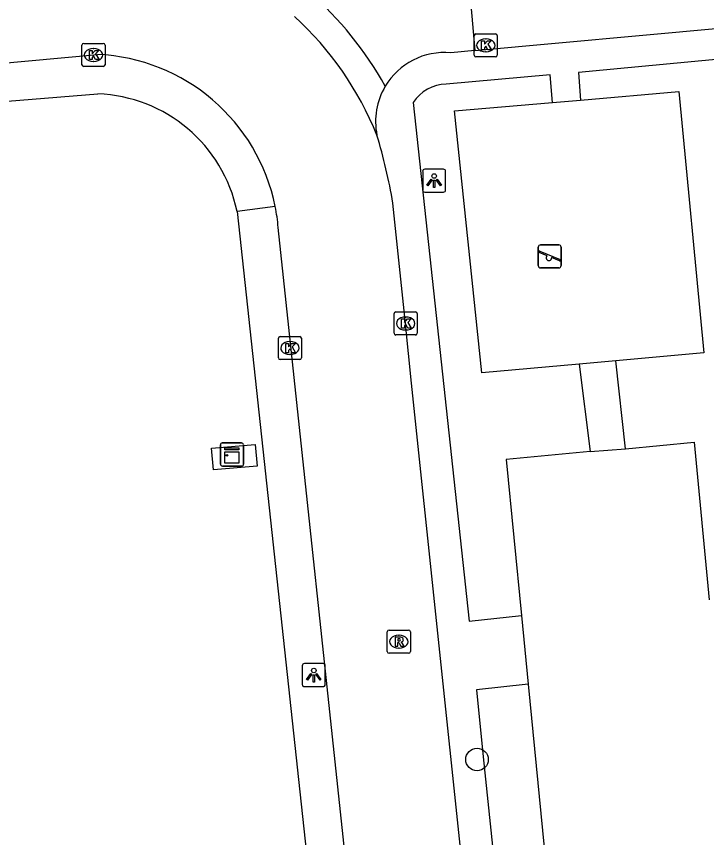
# Model space of a CAD drawing. Extents: x 158474 to 159560, y 388525 to 389605.
# Drawn here: x 159328.63 to 159358.58, y 389356.98 to 389392.59 of the extents above; entities that cross this region are included whole.
import ezdxf

# ---------------------------------------------------------------- set-up
doc = ezdxf.new("R2010")
doc.units = 0
for name, color, linetype in [('IMGEO_Boom', 7, 'Continuous'), ('IMGEO_Groenvoorziening', 7, 'Continuous'), ('IMGEO_Kast', 7, 'Continuous'), ('IMGEO_Kolk', 7, 'Continuous'), ('IMGEO_Lage_trafo', 7, 'Continuous'), ('IMGEO_Lichtpunt', 7, 'Continuous'), ('IMGEO_Rijbaan_lokaal_open', 7, 'Continuous'), ('IMGEO_Rioolput', 7, 'Continuous'), ('IMGEO_Speelvoorziening', 7, 'Continuous'), ('IMGEO_Voetpad_open', 7, 'Continuous')]:
    doc.layers.add(name, color=color, linetype=linetype)

msp = doc.modelspace()

# ---------------------------------------------------------------- linework, layer by layer
at = {"layer": 'IMGEO_Boom'}
msp.add_circle((159348.618, 389360.368), 0.489, dxfattribs=at)
at = {"layer": 'IMGEO_Groenvoorziening'}
for points in [[(159353.111, 389388.962), (159357.368, 389389.33), (159358.464, 389377.999), (159354.637, 389377.655)], [(159353.056, 389377.513), (159348.822, 389377.133), (159347.641, 389388.489), (159351.889, 389388.856)], [(159355.062, 389373.84), (159358.037, 389374.13), (159358.691, 389367.295)], [(159353.52, 389373.722), (159349.883, 389373.372), (159350.543, 389366.613)], [(159350.833, 389363.641), (159351.727, 389354.483), (159351.914, 389352.571), (159352.599, 389352.639), (159360.024, 389353.372), (159358.979, 389364.292)]]:
    msp.add_lwpolyline(points, dxfattribs=at)
at = {"layer": 'IMGEO_Kast'}
for p, q in [((159337.486, 389373.169), (159337.486, 389374.01)), ((159337.486, 389374.01), (159337.486, 389373.169)), ((159337.561, 389374.094), (159338.402, 389374.094)), ((159338.402, 389374.094), (159337.561, 389374.094)), ((159338.486, 389374.019), (159338.486, 389373.178)), ((159338.486, 389373.178), (159338.486, 389374.019)), ((159338.411, 389373.094), (159337.57, 389373.094)), ((159337.57, 389373.094), (159338.411, 389373.094))]:
    msp.add_line(p, q, dxfattribs=at)
for points in [[(159337.681, 389373.884), (159338.281, 389373.884), (159338.281, 389373.799), (159337.681, 389373.799), (159337.681, 389373.884)], [(159337.681, 389373.709), (159338.281, 389373.709), (159338.281, 389373.22), (159337.681, 389373.22), (159337.681, 389373.709)]]:
    msp.add_lwpolyline(points, dxfattribs=at)
msp.add_circle((159337.765, 389373.558), 0.0377, dxfattribs=at)
for centre, start, end in [((159337.564, 389374.016), 92.4484, 184.2845), ((159337.564, 389374.016), 92.4484, 184.2845), ((159338.408, 389374.016), 2.4484, 94.2845), ((159338.408, 389374.016), 2.4484, 94.2845), ((159337.564, 389373.172), 182.4484, 274.2845), ((159337.564, 389373.172), 182.4484, 274.2845), ((159338.408, 389373.172), 272.4484, 4.2845), ((159338.408, 389373.172), 272.4484, 4.2845)]:
    msp.add_arc(centre, 0.0779, start, end, dxfattribs=at)
at = {"layer": 'IMGEO_Kolk'}
for p, q in [((159348.572, 389391.831), (159349.424, 389391.831)), ((159331.553, 389391.415), (159332.405, 389391.415)), ((159348.497, 389390.905), (159348.497, 389391.757)), ((159348.985, 389391.611), (159349.01, 389391.611)), ((159349.498, 389391.757), (159349.498, 389390.905)), ((159331.478, 389390.489), (159331.478, 389391.341)), ((159331.966, 389391.195), (159331.991, 389391.195)), ((159332.479, 389391.341), (159332.479, 389390.489)), ((159349.008, 389391.051), (159348.983, 389391.051)), ((159349.424, 389390.831), (159348.572, 389390.831)), ((159332.405, 389390.415), (159331.553, 389390.415)), ((159331.989, 389390.635), (159331.964, 389390.635)), ((159345.021, 389378.848), (159345.021, 389379.7)), ((159345.096, 389379.774), (159345.948, 389379.774)), ((159346.022, 389379.7), (159346.022, 389378.848)), ((159345.509, 389379.554), (159345.534, 389379.554)), ((159345.532, 389378.994), (159345.507, 389378.994)), ((159340.001, 389377.782), (159340.001, 389378.634)), ((159340.076, 389378.708), (159340.928, 389378.708)), ((159341.002, 389378.634), (159341.002, 389377.782)), ((159345.948, 389378.774), (159345.096, 389378.774)), ((159340.489, 389378.488), (159340.514, 389378.488)), ((159340.512, 389377.928), (159340.487, 389377.928)), ((159340.928, 389377.708), (159340.076, 389377.708))]:
    msp.add_line(p, q, dxfattribs=at)
for points in [[(159348.572, 389391.831), (159349.424, 389391.831)], [(159331.553, 389391.415), (159332.405, 389391.415)], [(159348.497, 389390.905), (159348.497, 389391.757)], [(159348.818, 389391.531), (159348.941, 389391.531), (159348.941, 389391.38), (159349.071, 389391.531), (159349.235, 389391.531), (159349.089, 389391.38), (159349.242, 389391.131), (159349.09, 389391.131), (159349.005, 389391.295), (159348.941, 389391.228), (159348.941, 389391.131), (159348.818, 389391.131), (159348.818, 389391.531)], [(159349.498, 389391.757), (159349.498, 389390.905)], [(159331.478, 389390.489), (159331.478, 389391.341)], [(159331.799, 389391.115), (159331.922, 389391.115), (159331.922, 389390.964), (159332.052, 389391.115), (159332.216, 389391.115), (159332.07, 389390.964), (159332.223, 389390.715), (159332.071, 389390.715), (159331.986, 389390.879), (159331.922, 389390.812), (159331.922, 389390.715), (159331.799, 389390.715), (159331.799, 389391.115)], [(159332.479, 389391.341), (159332.479, 389390.489)], [(159349.424, 389390.831), (159348.572, 389390.831)], [(159332.405, 389390.415), (159331.553, 389390.415)], [(159345.021, 389378.848), (159345.021, 389379.7)], [(159345.096, 389379.774), (159345.948, 389379.774)], [(159346.022, 389379.7), (159346.022, 389378.848)], [(159345.342, 389379.474), (159345.465, 389379.474), (159345.465, 389379.323), (159345.595, 389379.474), (159345.759, 389379.474), (159345.613, 389379.323), (159345.766, 389379.074), (159345.614, 389379.074), (159345.529, 389379.238), (159345.465, 389379.171), (159345.465, 389379.074), (159345.342, 389379.074), (159345.342, 389379.474)], [(159340.001, 389377.782), (159340.001, 389378.634)], [(159340.076, 389378.708), (159340.928, 389378.708)], [(159341.002, 389378.634), (159341.002, 389377.782)], [(159345.948, 389378.774), (159345.096, 389378.774)], [(159340.322, 389378.408), (159340.445, 389378.408), (159340.445, 389378.257), (159340.575, 389378.408), (159340.739, 389378.408), (159340.593, 389378.257), (159340.746, 389378.008), (159340.594, 389378.008), (159340.509, 389378.172), (159340.445, 389378.105), (159340.445, 389378.008), (159340.322, 389378.008), (159340.322, 389378.408)], [(159340.928, 389377.708), (159340.076, 389377.708)]]:
    msp.add_lwpolyline(points, dxfattribs=at)
for centre, start, end in [((159348.574, 389391.755), 91.552, 178.448), ((159348.574, 389391.755), 91.552, 178.448), ((159349.422, 389391.755), 1.552, 88.448), ((159349.422, 389391.755), 1.552, 88.448), ((159331.555, 389391.339), 91.552, 178.448), ((159331.555, 389391.339), 91.552, 178.448), ((159332.403, 389391.339), 1.552, 88.448), ((159332.403, 389391.339), 1.552, 88.448), ((159348.574, 389390.907), 181.552, 268.448), ((159348.574, 389390.907), 181.552, 268.448), ((159349.422, 389390.907), 271.552, 358.448), ((159349.422, 389390.907), 271.552, 358.448), ((159331.555, 389390.491), 181.552, 268.448), ((159331.555, 389390.491), 181.552, 268.448), ((159332.403, 389390.491), 271.552, 358.448), ((159332.403, 389390.491), 271.552, 358.448), ((159345.098, 389379.698), 91.552, 178.448), ((159345.098, 389379.698), 91.552, 178.448), ((159345.946, 389379.698), 1.552, 88.448), ((159345.946, 389379.698), 1.552, 88.448), ((159340.078, 389378.632), 91.552, 178.448), ((159340.078, 389378.632), 91.552, 178.448), ((159340.926, 389378.632), 1.552, 88.448), ((159340.926, 389378.632), 1.552, 88.448), ((159345.098, 389378.85), 181.552, 268.448), ((159345.098, 389378.85), 181.552, 268.448), ((159345.946, 389378.85), 271.552, 358.448), ((159345.946, 389378.85), 271.552, 358.448), ((159340.078, 389377.784), 181.552, 268.448), ((159340.078, 389377.784), 181.552, 268.448), ((159340.926, 389377.784), 271.552, 358.448), ((159340.926, 389377.784), 271.552, 358.448)]:
    msp.add_arc(centre, 0.0765, start, end, dxfattribs=at)
for centre, major_axis, ratio, start_param, end_param in [((159348.984, 389391.331), (-0.387, 0.002), 0.722429, 4.712389, 7.853982), ((159349.009, 389391.331), (-0.39, 0.002), 0.717154, 1.570796, 4.712389), ((159331.965, 389390.915), (-0.387, 0.002), 0.722429, 4.712389, 7.853982), ((159331.99, 389390.915), (-0.39, 0.002), 0.717154, 1.570796, 4.712389), ((159345.508, 389379.274), (-0.387, 0.002), 0.722429, 4.712389, 7.853982), ((159345.533, 389379.274), (-0.39, 0.002), 0.717154, 1.570796, 4.712389), ((159340.488, 389378.208), (-0.387, 0.002), 0.722429, 4.712389, 7.853982), ((159340.513, 389378.208), (-0.39, 0.002), 0.717154, 1.570796, 4.712389)]:
    msp.add_ellipse(centre, major_axis=major_axis, ratio=ratio, start_param=start_param, end_param=end_param, dxfattribs=at)
at = {"layer": 'IMGEO_Lage_trafo'}
msp.add_lwpolyline([(159337.19, 389372.922), (159337.105, 389373.871), (159338.998, 389374.033), (159339.083, 389373.084), (159337.19, 389372.922)], dxfattribs=at)
at = {"layer": 'IMGEO_Lichtpunt'}
for p, q in [((159346.26, 389385.868), (159346.26, 389385.061)), ((159346.26, 389385.868), (159346.26, 389385.061)), ((159347.162, 389385.963), (159346.354, 389385.963)), ((159347.162, 389385.963), (159346.354, 389385.963)), ((159347.256, 389385.061), (159347.256, 389385.868)), ((159347.256, 389385.061), (159347.256, 389385.868)), ((159346.354, 389384.967), (159347.162, 389384.967)), ((159346.354, 389384.967), (159347.162, 389384.967)), ((159341.037, 389364.43), (159341.037, 389363.623)), ((159341.037, 389364.43), (159341.037, 389363.623)), ((159341.939, 389364.525), (159341.131, 389364.525)), ((159341.939, 389364.525), (159341.131, 389364.525)), ((159342.033, 389363.623), (159342.033, 389364.43)), ((159342.033, 389363.623), (159342.033, 389364.43)), ((159341.131, 389363.529), (159341.939, 389363.529)), ((159341.131, 389363.529), (159341.939, 389363.529))]:
    msp.add_line(p, q, dxfattribs=at)
for points in [[(159346.634, 389385.532), (159346.673, 389385.504), (159346.485, 389385.242), (159346.447, 389385.269), (159346.634, 389385.532)], [(159346.736, 389385.484), (159346.783, 389385.484), (159346.783, 389385.162), (159346.736, 389385.162), (159346.736, 389385.484)], [(159346.846, 389385.504), (159346.884, 389385.531), (159347.071, 389385.269), (159347.032, 389385.241), (159346.846, 389385.504)], [(159341.411, 389364.094), (159341.45, 389364.066), (159341.262, 389363.804), (159341.224, 389363.831), (159341.411, 389364.094)], [(159341.513, 389364.046), (159341.56, 389364.046), (159341.56, 389363.724), (159341.513, 389363.724), (159341.513, 389364.046)], [(159341.623, 389364.066), (159341.661, 389364.093), (159341.848, 389363.831), (159341.809, 389363.803), (159341.623, 389364.066)]]:
    msp.add_lwpolyline(points, dxfattribs=at)
for centre in [(159346.759, 389385.666), (159341.536, 389364.228)]:
    msp.add_circle(centre, 0.0994, dxfattribs=at)
for centre, start, end in [((159346.354, 389385.868), 90, 180), ((159346.354, 389385.868), 90, 180), ((159347.162, 389385.868), 0, 90), ((159347.162, 389385.868), 0, 90), ((159346.354, 389385.061), 180, 270), ((159346.354, 389385.061), 180, 270), ((159347.162, 389385.061), 270, 0), ((159347.162, 389385.061), 270, 360), ((159341.131, 389364.43), 90, 180), ((159341.131, 389364.43), 90, 180), ((159341.939, 389364.43), 0, 90), ((159341.939, 389364.43), 0, 90), ((159341.131, 389363.623), 180, 270), ((159341.131, 389363.623), 180, 270), ((159341.939, 389363.623), 270, 0), ((159341.939, 389363.623), 270, 360)]:
    msp.add_arc(centre, 0.0946, start, end, dxfattribs=at)
at = {"layer": 'IMGEO_Rijbaan_lokaal_open'}
for points in [[(159348.099, 389395.905), (159348.517, 389391.115)], [(159348.517, 389391.115), (159359.297, 389392.097)], [(159348.517, 389391.115), (159347.477, 389391.007)], [(159324.74, 389390.252), (159332.155, 389390.939)], [(159349.212, 389348.158), (159348.005, 389355.56), (159345.77, 389376.682), (159345.512, 389379.255), (159345.522, 389379.274), (159344.968, 389384.489)], [(159343.27, 389352.674), (159339.994, 389383.441)]]:
    msp.add_lwpolyline(points, dxfattribs=at)
for centre, radius, start, end in [((159331.246, 389382.108), 15.325, 29.0964, 68.5068), ((159331.138, 389382.13), 14.17, 22.008, 47.5536), ((159331.792, 389382.712), 8.235, 11.4078, 87.4729), ((159347.204, 389388.032), 2.987, 84.7562, 149.2421), ((159347.208, 389388.03), 2.992, 149.2472, 191.3727), ((159320.298, 389380.253), 25.031, 9.7442, 16.6871), ((159331.524, 389382.677), 8.504, 5.1546, 11.2839)]:
    msp.add_arc(centre, radius, start, end, dxfattribs=at)
at = {"layer": 'IMGEO_Rioolput'}
for p, q in [((159344.725, 389365.052), (159344.725, 389365.904)), ((159344.8, 389365.978), (159345.652, 389365.978)), ((159345.726, 389365.904), (159345.726, 389365.052)), ((159345.213, 389365.758), (159345.238, 389365.758)), ((159345.236, 389365.198), (159345.211, 389365.198)), ((159345.652, 389364.978), (159344.8, 389364.978))]:
    msp.add_line(p, q, dxfattribs=at)
for points in [[(159344.725, 389365.052), (159344.725, 389365.904)], [(159344.8, 389365.978), (159345.652, 389365.978)], [(159345.726, 389365.904), (159345.726, 389365.052)], [(159345.314, 389365.676), (159345.062, 389365.678), (159345.062, 389365.278)], [(159345.062, 389365.278), (159345.186, 389365.278), (159345.186, 389365.44), (159345.197, 389365.44)], [(159345.24, 389365.597), (159345.186, 389365.597), (159345.186, 389365.516)], [(159345.186, 389365.516), (159345.238, 389365.516)], [(159345.244, 389365.411), (159345.315, 389365.278), (159345.455, 389365.278), (159345.39, 389365.404)], [(159345.652, 389364.978), (159344.8, 389364.978)]]:
    msp.add_lwpolyline(points, dxfattribs=at)
for centre, radius, start, end in [((159344.802, 389365.902), 0.0765, 91.552, 178.448), ((159344.802, 389365.902), 0.0765, 91.552, 178.448), ((159345.65, 389365.902), 0.0765, 1.552, 88.448), ((159345.65, 389365.902), 0.0765, 1.552, 88.448), ((159345.196, 389365.387), 0.0533, 26.0293, 88.6989), ((159345.222, 389365.705), 0.19, 274.7715, 282.9687), ((159345.246, 389365.501), 0.0964, 77.0061, 93.1865), ((159345.26, 389365.558), 0.0378, 276.6634, 79.6772), ((159345.313, 389365.566), 0.109, 350.3612, 89.416), ((159345.311, 389365.566), 0.112, 277.5842, 350.9817), ((159345.295, 389365.351), 0.108, 29.5134, 73.7905), ((159344.802, 389365.054), 0.0765, 181.552, 268.448), ((159344.802, 389365.054), 0.0765, 181.552, 268.448), ((159345.65, 389365.054), 0.0765, 271.552, 358.448), ((159345.65, 389365.054), 0.0765, 271.552, 358.448)]:
    msp.add_arc(centre, radius, start, end, dxfattribs=at)
for centre, major_axis, ratio, start_param, end_param in [((159345.212, 389365.478), (-0.387, 0.002), 0.722429, 4.712389, 7.853982), ((159345.237, 389365.478), (-0.39, 0.002), 0.717154, 1.570796, 4.712389)]:
    msp.add_ellipse(centre, major_axis=major_axis, ratio=ratio, start_param=start_param, end_param=end_param, dxfattribs=at)
at = {"layer": 'IMGEO_Speelvoorziening'}
for p, q in [((159351.275, 389381.78), (159351.275, 389382.58)), ((159351.275, 389382.58), (159351.275, 389381.78)), ((159351.375, 389382.68), (159352.165, 389382.68)), ((159352.165, 389382.68), (159351.375, 389382.68)), ((159352.265, 389382.58), (159352.265, 389381.78)), ((159352.265, 389381.78), (159352.265, 389382.58)), ((159351.658, 389382.208), (159351.319, 389382.345)), ((159351.344, 389382.405), (159352.22, 389382.052)), ((159352.196, 389381.992), (159351.856, 389382.129)), ((159352.165, 389381.68), (159351.375, 389381.68)), ((159351.375, 389381.68), (159352.165, 389381.68))]:
    msp.add_line(p, q, dxfattribs=at)
for centre, radius, start, end in [((159351.375, 389382.58), 0.1, 90, 180), ((159351.375, 389382.58), 0.1, 90, 180), ((159352.165, 389382.58), 0.1, 0, 90), ((159352.165, 389382.58), 0.1, 360, 90), ((159351.332, 389382.375), 0.0327, 68.078, 248.078), ((159351.737, 389382.118), 0.12, 130.9928, 5.1632), ((159352.208, 389382.022), 0.0327, 248.078, 68.078), ((159351.375, 389381.78), 0.1, 180, 270), ((159351.375, 389381.78), 0.1, 180, 270), ((159352.165, 389381.78), 0.1, 270, 0), ((159352.165, 389381.78), 0.1, 270, 0)]:
    msp.add_arc(centre, radius, start, end, dxfattribs=at)
at = {"layer": 'IMGEO_Voetpad_open'}
for points in [[(159359.443, 389390.755), (159353.027, 389390.16), (159353.111, 389388.962)], [(159351.889, 389388.856), (159351.793, 389390.047), (159347.277, 389389.653)], [(159325.239, 389383.163), (159324.853, 389388.641), (159332.163, 389389.227)], [(159351.889, 389388.856), (159353.111, 389388.962)], [(159345.851, 389388.848), (159348.276, 389366.369), (159350.543, 389366.613)], [(159339.864, 389384.341), (159338.207, 389384.133)], [(159338.207, 389384.133), (159341.712, 389351.744)], [(159354.637, 389377.655), (159353.056, 389377.513)], [(159355.062, 389373.84), (159354.637, 389377.655)], [(159353.056, 389377.513), (159353.52, 389373.722)], [(159353.52, 389373.722), (159355.062, 389373.84)], [(159350.543, 389366.613), (159350.833, 389363.641)], [(159350.833, 389363.641), (159348.594, 389363.396), (159348.89, 389360.488), (159349.384, 389355.638), (159350.561, 389348.648)]]:
    msp.add_lwpolyline(points, dxfattribs=at)
for centre, radius, start, end in [((159347.32, 389387.912), 1.742, 91.4082, 147.4826), ((159331.926, 389382.813), 6.418, 11.8664, 87.8839)]:
    msp.add_arc(centre, radius, start, end, dxfattribs=at)

doc.saveas('drawing.dxf')
